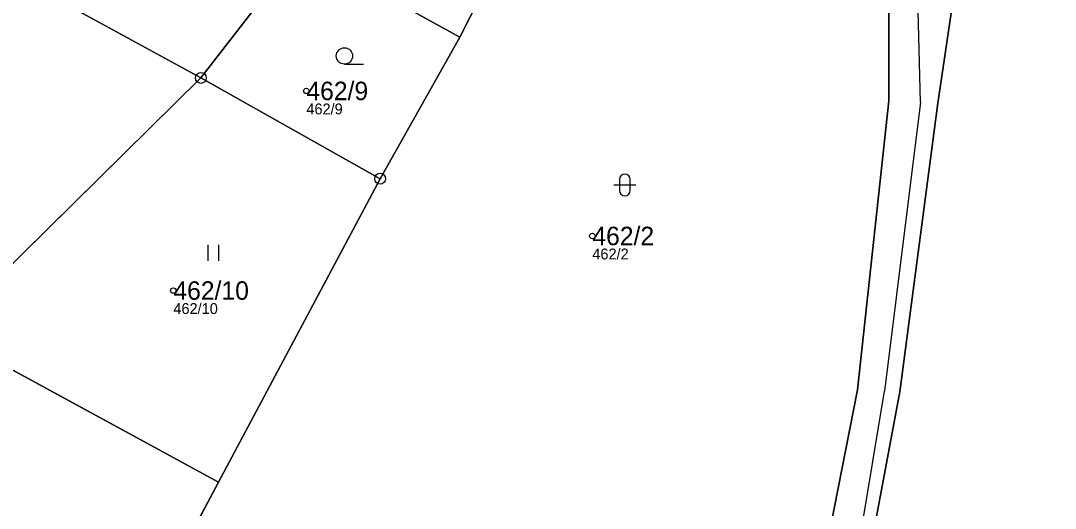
# Model space of a CAD drawing. Extents: x -734965 to -732523, y -1026217 to -1023680.
# Drawn here: x -732842.7 to -732747.5, y -1024997.1 to -1024952.2 of the extents above; entities that cross this region are included whole.
import ezdxf

# ---------------------------------------------------------------- set-up
doc = ezdxf.new("R2010")
doc.units = 0
for name, color, linetype in [('Vrstva 1', 7, 'Continuous'), ('Vrstva 2', 7, 'Continuous'), ('Vrstva 3', 7, 'Continuous'), ('Vrstva 4', 7, 'Continuous'), ('Vrstva 50', 7, 'Continuous'), ('Vrstva 51', 7, 'Continuous'), ('Vrstva 8', 7, 'Continuous')]:
    doc.layers.add(name, color=color, linetype=linetype)

msp = doc.modelspace()

# ---------------------------------------------------------------- linework, layer by layer
at = {"layer": 'Vrstva 1'}
for p, q in [((-732826.09, -1024957.48), (-732862.58, -1024937.58)), ((-732826.09, -1024957.48), (-732816.91, -1024945.64)), ((-732802.24, -1024953.74), (-732816.91, -1024945.64)), ((-732809.59, -1024966.74), (-732802.24, -1024953.74)), ((-732849.83, -1024980.86), (-732826.09, -1024957.48)), ((-732826.09, -1024957.48), (-732809.59, -1024966.74)), ((-732824.47, -1024994.65), (-732809.59, -1024966.74)), ((-732849.83, -1024980.86), (-732824.47, -1024994.65)), ((-732824.47, -1024994.65), (-732840.33, -1025024.4))]:
    msp.add_line(p, q, dxfattribs=at)
for points in [[(-732785.79, -1024884.21), (-732767.75, -1024916.77), (-732764.48, -1024932.07), (-732762.75, -1024940.6), (-732762.77, -1024959.57), (-732765.66, -1024986.15), (-732779.14, -1025054.76), (-732806.73, -1025058.56), (-732807.18, -1025059.76), (-732823.74, -1025088.52), (-732791.04, -1025100.08), (-732796.85, -1025128.19), (-732800.36, -1025142.54), (-732805.47, -1025154.78), (-732814.97, -1025169.88), (-732846.02, -1025204.95), (-732852.72, -1025210.52)], [(-732852.3, -1025226.33), (-732849.81, -1025223.08), (-732848.28, -1025221.08), (-732826.7, -1025192.92), (-732807.89, -1025170.72), (-732799.78, -1025158.53), (-732794.26, -1025144.12), (-732783.48, -1025095.62), (-732775.13, -1025057.79), (-732761.77, -1024986.34), (-732758.27, -1024959.79), (-732755.46, -1024940.95), (-732749.01, -1024909.28), (-732749.59, -1024903.49), (-732753.49, -1024898.35), (-732785.79, -1024884.21)], [(-732802.24, -1024953.74), (-732800.43, -1024950.14), (-732798.1, -1024947.63), (-732794, -1024944.41), (-732793.07, -1024944.81)]]:
    msp.add_lwpolyline(points, dxfattribs=at)
at = {"layer": 'Vrstva 3'}
for p, q in [((-732812.873, -1024956.2), (-732811.123, -1024956.2)), ((-732787.571, -1024966.821), (-732787.571, -1024967.822)), ((-732786.569, -1024967.822), (-732786.569, -1024966.821)), ((-732788.071, -1024967.321), (-732786.069, -1024967.321)), ((-732825.421, -1024974.31), (-732825.421, -1024972.81)), ((-732824.42, -1024974.31), (-732824.42, -1024972.81))]:
    msp.add_line(p, q, dxfattribs=at)
msp.add_circle((-732812.873, -1024955.45), 0.75, dxfattribs=at)
for centre, start, end in [((-732787.07, -1024966.821), 0, 180), ((-732787.07, -1024967.821), 180, 359.98789)]:
    msp.add_arc(centre, 0.5, start, end, dxfattribs=at)
at = {"layer": 'Vrstva 4'}
for p, q in [((-732759.87, -1024959.71), (-732760.3, -1024940.72)), ((-732759.87, -1024959.71), (-732763.16, -1024986.27)), ((-732775.13, -1025057.79), (-732763.16, -1024986.27))]:
    msp.add_line(p, q, dxfattribs=at)
at = {"layer": 'Vrstva 50'}
for centre in [(-732816.38, -1024958.67), (-732790.06, -1024972.01), (-732828.62, -1024977.03)]:
    msp.add_circle(centre, 0.25, dxfattribs=at)
at = {"layer": 'Vrstva 51'}
for points in [[(-732729.99, -1024508.09), (-732734.37, -1024623.62), (-732736.12, -1024638.51), (-732726.9, -1024679.36), (-732721.57, -1024694.72), (-732723.86, -1024789.08), (-732724.58, -1024818.36), (-732727.3, -1024835.3), (-732734.55, -1024859.72), (-732736.19, -1024862.7), (-732740.06, -1024864.06), (-732786.89, -1024865.59), (-732785.79, -1024884.21), (-732753.49, -1024898.35), (-732749.59, -1024903.49), (-732749.01, -1024909.28), (-732755.46, -1024940.95), (-732758.27, -1024959.79), (-732761.77, -1024986.34), (-732775.13, -1025057.79), (-732783.48, -1025095.62), (-732794.26, -1025144.12)], [(-732787.87, -1024863.2), (-732789.91, -1024880.42), (-732781.23, -1024900.9), (-732775.54, -1024916.39), (-732770.89, -1024927.01), (-732768.22, -1024935.29), (-732767.53, -1024945.3), (-732770.63, -1024950.59), (-732776.87, -1024944.92), (-732778.69, -1024944.27), (-732788.97, -1024947.51), (-732789.63, -1024945.71), (-732788.78, -1024945.43), (-732788.91, -1024945.05), (-732791.32, -1024945.57), (-732793.07, -1024944.81), (-732794, -1024944.41), (-732798.1, -1024947.63), (-732800.43, -1024950.14), (-732802.24, -1024953.74), (-732809.59, -1024966.74), (-732824.47, -1024994.65), (-732840.33, -1025024.4)], [(-732796.85, -1025128.19), (-732791.04, -1025100.08), (-732823.74, -1025088.52), (-732807.18, -1025059.76), (-732806.73, -1025058.56), (-732779.14, -1025054.76), (-732765.66, -1024986.15), (-732762.77, -1024959.57), (-732762.75, -1024940.6), (-732764.48, -1024932.07), (-732767.75, -1024916.77), (-732785.79, -1024884.21), (-732786.89, -1024865.59)], [(-732794.26, -1025144.12), (-732783.48, -1025095.62), (-732775.13, -1025057.79), (-732761.77, -1024986.34), (-732758.27, -1024959.79), (-732755.46, -1024940.95), (-732749.01, -1024909.28), (-732749.59, -1024903.49), (-732753.49, -1024898.35), (-732785.79, -1024884.21), (-732767.75, -1024916.77), (-732764.48, -1024932.07), (-732762.75, -1024940.6), (-732762.77, -1024959.57), (-732765.66, -1024986.15), (-732779.14, -1025054.76), (-732806.73, -1025058.56), (-732807.18, -1025059.76), (-732823.74, -1025088.52), (-732791.04, -1025100.08), (-732796.85, -1025128.19)]]:
    msp.add_lwpolyline(points, dxfattribs=at)
for points in [[(-732826.09, -1024957.48), (-732816.91, -1024945.64), (-732851.33, -1024926.63), (-732850.25, -1024924.69), (-732854.88, -1024922.2), (-732856.03, -1024924.16), (-732855.03, -1024924.74), (-732862.58, -1024937.58)], [(-732885.58, -1024930.64), (-732891.6, -1024947.34), (-732905.71, -1024940.93), (-732909.45, -1024948.98), (-732913.55, -1024947.04), (-732914.49, -1024949.14), (-732907.6, -1024951.99), (-732900.31, -1024955.37), (-732892.56, -1024958.92), (-732880.83, -1024964.33), (-732876.26, -1024966.45), (-732871.12, -1024969.25), (-732849.83, -1024980.86), (-732826.09, -1024957.48), (-732862.58, -1024937.58), (-732863.52, -1024937.2), (-732867.06, -1024935.19), (-732871.11, -1024932.89), (-732872.54, -1024932.08), (-732874.69, -1024930.86), (-732879.6, -1024928.07), (-732881.79, -1024932.57)], [(-732798.1, -1024947.63), (-732794, -1024944.41), (-732793.07, -1024944.81), (-732789.9, -1024936.14), (-732804.89, -1024930.14), (-732816.91, -1024945.64), (-732802.24, -1024953.74), (-732800.43, -1024950.14)], [(-732809.59, -1024966.74), (-732802.24, -1024953.74), (-732816.91, -1024945.64), (-732826.09, -1024957.48)], [(-732824.47, -1024994.65), (-732809.59, -1024966.74), (-732826.09, -1024957.48), (-732849.83, -1024980.86)], [(-732844.53, -1025022.78), (-732841.26, -1025024.09), (-732840.33, -1025024.4), (-732824.47, -1024994.65), (-732849.83, -1024980.86), (-732862.98, -1024993.85), (-732876.09, -1025006.83)]]:
    msp.add_lwpolyline(points, close=True, dxfattribs=at)
at = {"layer": 'Vrstva 8'}
for centre, radius in [((-732826.09, -1024957.48), 0.5), ((-732826.09, -1024957.48), 0.0303), ((-732809.59, -1024966.74), 0.5), ((-732809.59, -1024966.74), 0.0303)]:
    msp.add_circle(centre, radius, dxfattribs=at)

# ---------------------------------------------------------------- texts
at = {"layer": 'Vrstva 2'}
for s, p in [('462/9', (-732816.38, -1024959.52)), ('462/2', (-732790.06, -1024972.86)), ('462/10', (-732828.62, -1024977.88))]:
    msp.add_text(s, height=1.7, dxfattribs=at).set_placement(p)
at = {"layer": 'Vrstva 50'}
for s, p in [('462/9', (-732816.38, -1024960.826)), ('462/2', (-732790.06, -1024974.166)), ('462/10', (-732828.62, -1024979.186))]:
    msp.add_text(s, height=1, dxfattribs=at).set_placement(p)

doc.saveas('drawing.dxf')
